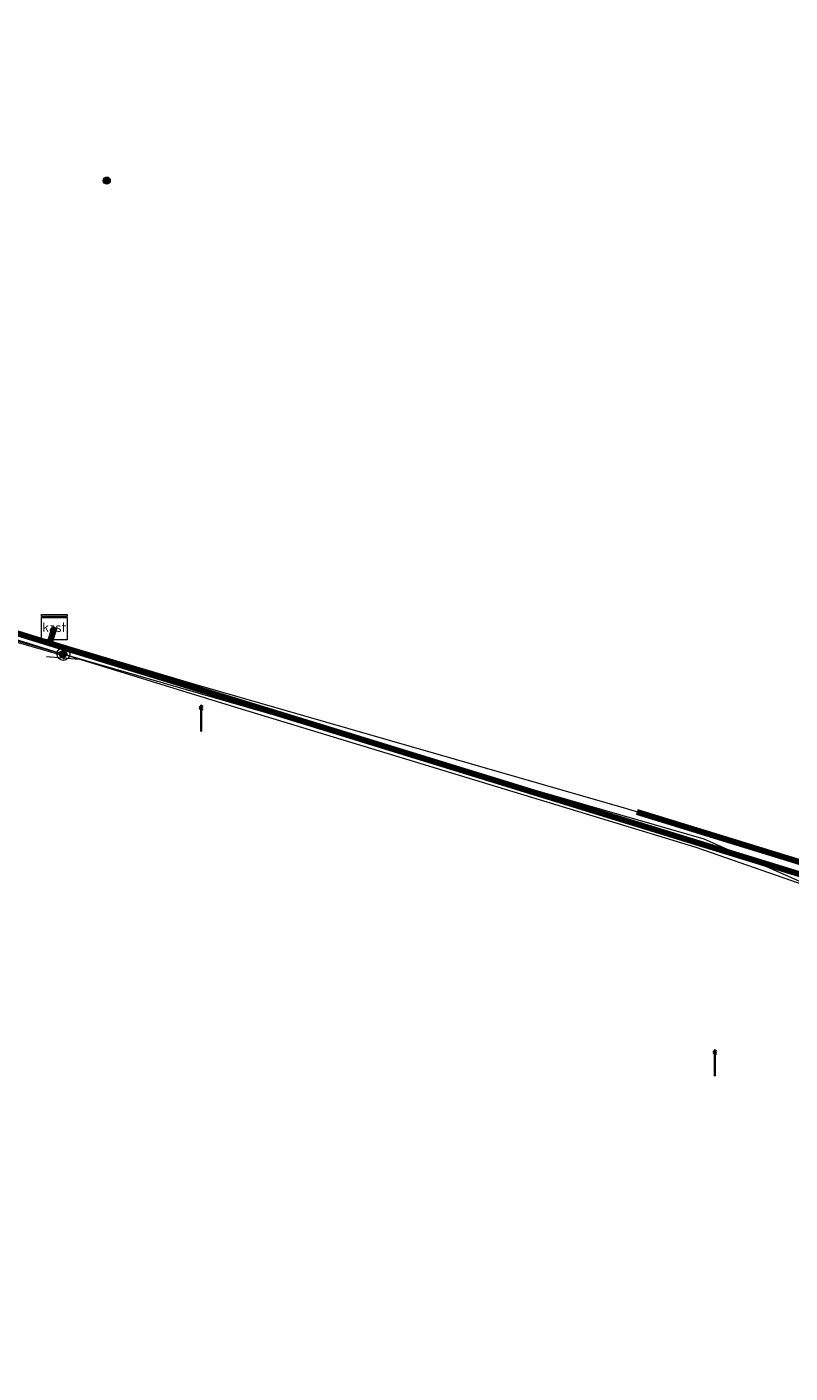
# Model space of a CAD drawing. Extents: x 152558 to 154479, y 462974 to 463683.
# Tile 335 of 638: x 154120 to 154144, y 463199 to 463241. Entities that reach past the tile are written whole.
import ezdxf
from ezdxf.enums import TextEntityAlignment as Align
from ezdxf.lldxf.tags import DXFTag

# ---------------------------------------------------------------- set-up
doc = ezdxf.new("R2010")
doc.units = 0
doc.header["$LTSCALE"] = 0.2
doc.layers.get('0').update_dxf_attribs({"linetype": 'CONTINUOUS'})
for name, color, linetype, lineweight in [('B-RO-KL-DATA_COAXIAAL_17_ZIGGO BV-G', 90, 'KL-DATA-N', 18), ('B-RO-KL-DATA_HULPSTUK_KPN BV-S', 90, 'CONTINUOUS', 25), ('B-RO-KL-DATA_HULPSTUK_ZIGGO BV-S', 90, 'CONTINUOUS', 25), ('B-RO-KL-DATA_KABELBED_ZIGGO BV-G', 90, 'CONTINUOUS', 100), ('B-RO-KL-ET_LS_400 V_STEDIN NETBEHEER BV-G', 190, 'KL-LS-N', 18), ('B-RO-KL-ET_LS_GEMEENTE AMERSFOORT-S', 190, 'CONTINUOUS', 25), ('B-RO-KL-ET_LS_HULPSTUK_STEDIN NETBEHEER BV-S', 190, 'CONTINUOUS', 25), ('B-RO-KL-GAS_LD_MANTELBUIS_ASBESTCEMENT_180_STEDIN NETBEHEER BV-G', 50, 'CONTINUOUS', 100), ('B-RO-KL-GAS_LD_PVC_63_0.1 BAR_STEDIN NETBEHEER BV-G', 50, 'KL-GAS-LD-N', 18), ('B-RO-KL-WATER_100_VITENS-G', 170, 'KL-WATER-N', 18), ('B-RO-KL-WATER_HULPSTUK_VITENS-S', 170, 'CONTINUOUS', 25)]:
    doc.layers.add(name, color=color, linetype=linetype, lineweight=lineweight)
doc.styles.add('NLCS-ISO', font='NLCS-ISO.ttf')
tags = doc.linetypes.add('KL-DATA-N', pattern='A,4,-1,[101,NLCS.SHX,S=0.5,R=0,X=0,Y=0],-1,4,-1,["D",Standard,S=1,R=0,X=-0.25,Y=-0.5],-1.5', length=12.5).pattern_tags.tags
tags[18] = DXFTag(74, 10)
tags = doc.linetypes.add('KL-GAS-LD-N', pattern='A,4,-1,[69,NLCS.SHX,S=0.5,R=0,X=0,Y=0],-1,4,-1,["L",Standard,S=1,R=0,X=0.25,Y=-0.5],-2', length=13).pattern_tags.tags
tags[18] = DXFTag(74, 10)
tags = doc.linetypes.add('KL-LS-N', pattern='A,4,-1,[103,NLCS.SHX,S=0.75,R=0,X=0,Y=0],-1,4,-1,["L",Standard,S=1,R=0,X=0,Y=-0.5],-2', length=13).pattern_tags.tags
tags[18] = DXFTag(74, 10)
doc.linetypes.add('KL-WATER-N', pattern='A,7,-0.5,[168,NLCS.SHX,S=0.75,R=0,X=0.75,Y=0],-2', length=9.5)

# ---------------------------------------------------------------- blocks, each defined once
blk = doc.blocks.new('SKL-WTB_HULP_MOF-SO')
at = {"linetype": 'ByBlock', "lineweight": 18}
h = blk.add_hatch(color=0, dxfattribs=at)
h.dxf.hatch_style = 1
h.paths.add_polyline_path([(-0.5625, 0, 1), (0.5625, 0, 1)])
at = {"color": 0, "linetype": 'ByBlock', "lineweight": 18}
blk.add_circle((0, 0), 0.5625, dxfattribs=at)
at = {"color": 0, "linetype": 'ByBlock', "lineweight": 18, "style": 'NLCS-ISO', "flags": 1}
for tag, p in [('TYPE', (1.5, 0)), ('OMSCHRIJVING', (1.5, -3)), ('LABEL', (1.5, -1.5))]:
    blk.add_attdef(tag, p, '', height=1, dxfattribs=at)
blk = doc.blocks.new('SKL-WTB_HULP_KAST-SO')
at = {"color": 0, "linetype": 'ByBlock', "lineweight": 18}
for points in [[(-2, 2), (2, 2), (2, 1.68), (-2, 1.68)], [(-2, 1.52), (2, 1.52), (2, -2), (-2, -2)]]:
    blk.add_lwpolyline(points, close=True, dxfattribs=at)
at = {"color": 0, "linetype": 'ByBlock', "lineweight": 18, "style": 'NLCS-ISO'}
blk.add_text('kast', height=1.5, dxfattribs=at).set_placement((0, 0), align=Align.MIDDLE_CENTER)
at = {"color": 0, "linetype": 'ByBlock', "lineweight": 18, "style": 'NLCS-ISO', "flags": 1}
for tag, p in [('TYPE', (2.5, 0)), ('OMSCHRIJVING', (2.5, -3)), ('LABEL', (2.5, -1.5))]:
    blk.add_attdef(tag, p, '', height=1, dxfattribs=at)
blk = doc.blocks.new('SKL-WTB_HULP_AFSLUITER-SO')
at = {"color": 0, "linetype": 'ByBlock', "lineweight": 18}
blk.add_lwpolyline([(0, 0.8), (0, -0.8)], dxfattribs=at)
blk.add_circle((0, 0), 1, dxfattribs=at)
at = {"color": 0, "linetype": 'ByBlock', "lineweight": 18, "style": 'NLCS-ISO', "flags": 1}
for tag, p in [('TYPE', (1.5, 0)), ('OMSCHRIJVING', (1.5, -3)), ('LABEL', (1.5, -1.5))]:
    blk.add_attdef(tag, p, '', height=1, dxfattribs=at)
blk = doc.blocks.new('SKL-ET_LS_MAST-SO')
for p, q in [((-0.05, 2.07), (0.05, 2.07)), ((-0.05, -2), (0.05, -2))]:
    blk.add_line(p, q)
for points in [[(-0.18, 1.76), (-0.22, 1.76), (-0.22, 1.84), (-0.18, 1.84), (-0.18, 1.79)], [(-0.18, 1.49), (-0.22, 1.49), (-0.22, 1.57), (-0.18, 1.57), (-0.18, 1.52)], [(-0.18, 1.79), (-0.05, 1.79)], [(-0.18, 1.76), (-0.05, 1.76)], [(-0.18, 1.52), (-0.05, 1.52)], [(-0.18, 1.49), (-0.05, 1.49)], [(-0.05, -2), (-0.05, 2.07)], [(0.05, -2), (0.05, 2.07)], [(0.18, 1.92), (0.05, 1.92)], [(0.18, 1.89), (0.05, 1.89)], [(0.18, 1.66), (0.05, 1.66)], [(0.18, 1.63), (0.05, 1.63)], [(0.18, 1.39), (0.05, 1.39)], [(0.18, 1.36), (0.05, 1.36)], [(0.18, 1.89), (0.22, 1.89), (0.22, 1.97), (0.18, 1.97), (0.18, 1.92)], [(0.18, 1.63), (0.22, 1.63), (0.22, 1.71), (0.18, 1.71), (0.18, 1.66)], [(0.18, 1.36), (0.22, 1.36), (0.22, 1.44), (0.18, 1.44), (0.18, 1.39)]]:
    blk.add_lwpolyline(points)

msp = doc.modelspace()

# ---------------------------------------------------------------- linework, layer by layer
at = {"layer": 'B-RO-KL-DATA_COAXIAAL_17_ZIGGO BV-G', "flags": 128}
for points in [[(154121.26, 463222.009), (154121.106, 463221.509), (154119.049, 463222.143), (154118.004, 463222.465), (154117.14, 463222.731), (154115.992, 463223.085), (154113.804, 463223.758), (154112.984, 463224.011), (154113.107, 463224.444), (154113.176, 463224.684), (154113.245, 463224.924), (154113.314, 463225.164), (154113.383, 463225.404), (154113.752, 463226.697), (154114.681, 463229.943), (154114.925, 463230.798), (154115.069, 463231.3), (154116.966, 463237.403), (154117.855, 463240.265), (154118.861, 463243.503), (154119.375, 463245.238), (154120.117, 463247.745), (154120.83, 463250), (154121.727, 463252.934), (154122.93, 463256.871), (154124.576, 463262.255), (154124.763, 463262.888), (154125.681, 463266.002), (154128.19, 463274.512), (154129.486, 463278.909), (154129.801, 463279.979), (154130, 463280.653), (154130.509, 463282.378), (154132.517, 463289.187), (154133.79, 463293.506), (154135.205, 463298.304), (154138.408, 463309.168), (154140.696, 463316.923), (154141.004, 463317.969), (154142.06, 463321.549), (154143.28, 463325.687), (154145.538, 463333.347), (154145.833, 463334.348), (154146.358, 463336.128), (154153.347, 463335.311), (154160.381, 463335.067), (154167.181, 463335.385), (154167.411, 463335.396), (154168.811, 463335.576), (154168.413, 463334.85), (154168.17, 463334.406), (154168.055, 463334.197), (154167.746, 463333.633), (154167.455, 463333.103), (154167.402, 463333.006), (154167.318, 463332.853), (154167.079, 463332.418), (154166.84, 463331.982), (154167.495, 463331.589), (154167.996, 463331.289), (154168.335, 463331.085), (154168.284, 463330.999)], [(154121.26, 463222.009), (154121.106, 463221.509), (154119.049, 463222.143), (154118.004, 463222.465), (154117.14, 463222.731), (154115.992, 463223.085), (154113.804, 463223.758), (154112.984, 463224.011), (154113.107, 463224.444), (154113.176, 463224.684), (154113.245, 463224.924), (154113.314, 463225.164), (154113.383, 463225.404), (154113.752, 463226.697), (154114.681, 463229.943), (154114.925, 463230.798), (154115.069, 463231.3), (154116.966, 463237.403), (154117.855, 463240.265), (154118.861, 463243.503), (154119.375, 463245.238), (154120.117, 463247.745), (154120.83, 463250), (154121.727, 463252.934), (154122.93, 463256.871), (154124.576, 463262.255), (154124.763, 463262.888), (154125.681, 463266.002), (154128.19, 463274.512), (154129.486, 463278.909), (154129.801, 463279.979), (154130.119, 463279.882)], [(154121.26, 463222.009), (154121.106, 463221.509), (154119.049, 463222.143), (154118.004, 463222.465), (154117.14, 463222.731), (154115.992, 463223.085), (154113.804, 463223.758), (154112.984, 463224.011), (154112.009, 463220.604), (154109.986, 463213.926), (154107.668, 463206.268), (154106.347, 463201.907), (154105.692, 463199.745), (154105.35, 463198.604), (154104.95, 463197.267), (154103.573, 463192.668), (154102.339, 463188.546), (154102.218, 463188.14), (154102.176, 463188), (154093.679, 463190.561), (154093.527, 463190.607), (154092.862, 463190.807)], [(154121.26, 463222.009), (154121.106, 463221.509), (154150.199, 463212.546), (154153.596, 463211.051), (154161.467, 463207.586), (154164.12, 463206.418), (154169.522, 463204.041), (154175.378, 463201.463), (154180.961, 463199.005), (154184.445, 463197.472), (154184.454, 463197.468), (154191.537, 463194.368), (154191.751, 463194.854)], [(154121.26, 463222.009), (154121.106, 463221.509), (154150.199, 463212.546), (154153.596, 463211.051), (154161.467, 463207.586), (154164.12, 463206.418), (154169.522, 463204.041), (154175.378, 463201.463), (154180.961, 463199.005), (154184.445, 463197.472), (154184.454, 463197.468), (154191.537, 463194.368), (154189.227, 463189.119), (154187.05, 463178.844), (154185.691, 463177.311), (154187.53, 463175.68), (154189.663, 463173.789), (154196.495, 463167.73), (154200.989, 463163.745), (154206.18, 463159.141), (154205.972, 463153.988), (154200.647, 463149.327), (154185.032, 463135.66), (154181.821, 463132.849), (154176.883, 463128.527), (154173.367, 463125.45), (154168.564, 463121.246), (154165.403, 463118.479), (154165.028, 463118.151), (154170.537, 463111.856), (154170.866, 463111.48)]]:
    msp.add_lwpolyline(points, dxfattribs=at)
at = {"layer": 'B-RO-KL-DATA_KABELBED_ZIGGO BV-G', "flags": 128}
for points in [[(154112.984, 463224.011), (154121.106, 463221.509)], [(154121.26, 463222.009), (154121.106, 463221.509)], [(154121.106, 463221.509), (154150.199, 463212.546), (154153.596, 463211.051)]]:
    msp.add_lwpolyline(points, dxfattribs=at)
at = {"layer": 'B-RO-KL-ET_LS_400 V_STEDIN NETBEHEER BV-G', "flags": 128}
for points in [[(154121.534, 463221.167), (154121.395, 463221.155), (154113.147, 463223.536), (154112.066, 463224.272), (154104.814, 463226.651)], [(154113.423, 463223.508), (154117.907, 463222.214), (154121.534, 463221.167)], [(154232.504, 463176.743), (154213.796, 463183.645), (154211.393, 463184.688), (154208.613, 463185.894), (154204.772, 463187.561), (154203.744, 463188.007), (154203.422, 463188.147), (154199.834, 463189.704), (154198.518, 463190.275), (154194.896, 463191.847), (154191.7, 463193.234), (154190.45, 463193.776), (154188.751, 463194.513), (154187.188, 463195.191), (154184.042, 463196.557), (154180.95, 463197.928), (154180.878, 463197.96), (154179.267, 463198.674), (154175.588, 463200.306), (154173.133, 463201.394), (154169.833, 463202.858), (154168.702, 463203.36), (154164.543, 463205.204), (154163.603, 463205.621), (154158.788, 463207.756), (154157.06, 463208.522), (154153.868, 463209.938), (154152.407, 463210.586), (154146.071, 463213.395), (154141.616, 463215.371), (154122.037, 463221.022), (154121.534, 463221.167)], [(154121.015, 463221.093), (154122.032, 463221.003), (154122.037, 463221.022)]]:
    msp.add_lwpolyline(points, dxfattribs=at)
at = {"layer": 'B-RO-KL-GAS_LD_MANTELBUIS_ASBESTCEMENT_180_STEDIN NETBEHEER BV-G', "flags": 128}
msp.add_lwpolyline([(154139.507, 463216.223), (154145.719, 463214.31)], dxfattribs=at)
at = {"layer": 'B-RO-KL-GAS_LD_PVC_63_0.1 BAR_STEDIN NETBEHEER BV-G', "flags": 128}
msp.add_lwpolyline([(154111.979, 463224.28), (154114.134, 463223.664), (154125.693, 463220.213), (154139.175, 463216.325), (154145.37, 463214.417), (154147.124, 463213.905), (154150.894, 463212.415), (154151.463, 463212.167), (154152.812, 463211.578), (154157.137, 463209.69), (154159.506, 463208.656), (154162.046, 463207.547), (154164.794, 463206.345), (154167.889, 463204.988), (154170.257, 463203.949), (154173.06, 463202.719), (154176.01, 463201.425), (154176.439, 463201.237)], dxfattribs=at)
at = {"layer": 'B-RO-KL-WATER_100_VITENS-G', "flags": 128}
for points in [[(154111.993, 463224.107), (154119.968, 463221.651), (154121.545, 463221.165)], [(154121.545, 463221.165), (154126.767, 463219.556), (154141.348, 463215.121), (154145.001, 463213.842), (154153.881, 463209.926), (154158.386, 463207.94)]]:
    msp.add_lwpolyline(points, dxfattribs=at)

# ---------------------------------------------------------------- block references
at = {"layer": 'B-RO-KL-DATA_HULPSTUK_KPN BV-S', "xscale": 0.2, "yscale": 0.2, "zscale": 0.2}
msp.add_blockref('SKL-WTB_HULP_MOF-SO', (154122.9, 463236), dxfattribs=at)
at = {"layer": 'B-RO-KL-DATA_HULPSTUK_ZIGGO BV-S', "xscale": 0.2, "yscale": 0.2, "zscale": 0.2}
msp.add_blockref('SKL-WTB_HULP_KAST-SO', (154121.26, 463222.009), dxfattribs=at)
at = {"layer": 'B-RO-KL-ET_LS_GEMEENTE AMERSFOORT-S', "xscale": 0.2, "yscale": 0.2, "zscale": 0.2}
for p in [(154125.854, 463219.148), (154141.943, 463208.355)]:
    msp.add_blockref('SKL-ET_LS_MAST-SO', p, dxfattribs=at)
at = {"layer": 'B-RO-KL-ET_LS_HULPSTUK_STEDIN NETBEHEER BV-S', "xscale": 0.2, "yscale": 0.2, "zscale": 0.2}
msp.add_blockref('SKL-WTB_HULP_MOF-SO', (154121.534, 463221.167), dxfattribs=at)
at = {"layer": 'B-RO-KL-WATER_HULPSTUK_VITENS-S', "xscale": 0.2, "yscale": 0.2, "zscale": 0.2}
msp.add_blockref('SKL-WTB_HULP_AFSLUITER-SO', (154121.545, 463221.165), dxfattribs=at)

doc.saveas('drawing.dxf')
